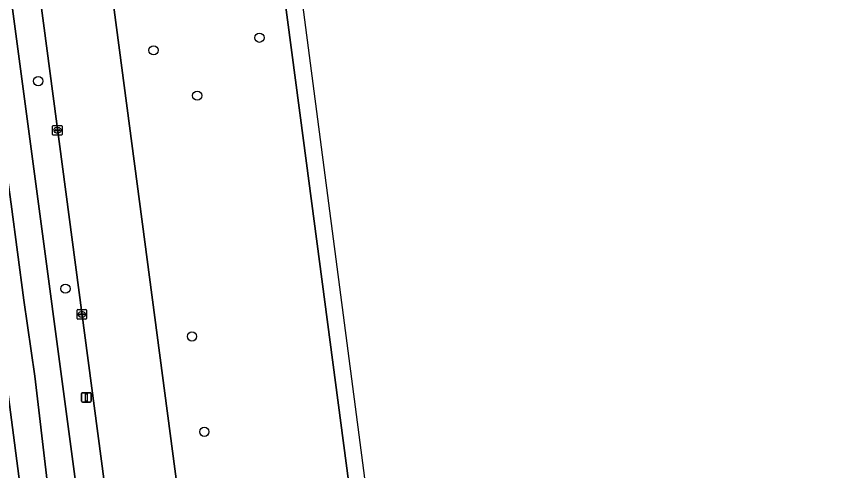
# Model space of a CAD drawing. Extents: x 160554 to 161248, y 385329 to 386506.
# Drawn here: x 161126.2 to 161213.1, y 385993.1 to 386040.7 of the extents above; entities that cross this region are included whole.
import ezdxf

# ---------------------------------------------------------------- set-up
doc = ezdxf.new("R2010")
doc.units = 0
for name, color, linetype in [('IMGEO_Berm_groen', 7, 'Continuous'), ('IMGEO_Boom', 7, 'Continuous'), ('IMGEO_Fietspad_gesloten', 7, 'Continuous'), ('IMGEO_Groenvoorziening', 7, 'Continuous'), ('IMGEO_Haag', 7, 'Continuous'), ('IMGEO_Kolk', 7, 'Continuous'), ('IMGEO_Lichtmast', 7, 'Continuous'), ('IMGEO_OVBaan_gesloten', 7, 'Continuous'), ('IMGEO_Rijbaan_regionaal_gesloten', 7, 'Continuous'), ('IMGEO_Voetpad_open', 7, 'Continuous')]:
    doc.layers.add(name, color=color, linetype=linetype)

msp = doc.modelspace()

# ---------------------------------------------------------------- linework, layer by layer
at = {"layer": 'IMGEO_Berm_groen'}
for points in [[(161156.366, 386027.725), (161149.257, 386081.304), (161145.073, 386113.098), (161141.548, 386139.783)], [(161138.432, 385969.231), (161118.324, 386120.92), (161117.793, 386125.135), (161117.704, 386125.534)], [(161113.936, 386124.668), (161113.973, 386124.396), (161114.009, 386124.124), (161114.019, 386124.048), (161114.029, 386123.972), (161114.09, 386123.518), (161114.101, 386123.435), (161114.201, 386122.678), (161117.244, 386105.163), (161118.602, 386095.351), (161141.35, 385925.019), (161143.69, 385907.496), (161151.452, 385848.709)], [(161133.148, 386066.22), (161134.065, 386059.712), (161151.71, 385926.299), (161156.285, 385891.733), (161156.477, 385891.759), (161156.741, 385891.906), (161157.448, 385893.102), (161158.255, 385895.567)], [(161161.067, 385902.191), (161164.618, 385908.538), (161166.32, 385911.632), (161167.243, 385913.512), (161168.165, 385915.655), (161169.91, 385920.31), (161170.218, 385921.176), (161170.47, 385921.206), (161169.507, 385928.499), (161156.366, 386027.725)]]:
    msp.add_lwpolyline(points, dxfattribs=at)
at = {"layer": 'IMGEO_Boom'}
for centre in [(161151.742, 386038.5), (161140.623, 386037.175), (161128.516, 386033.942), (161145.208, 386032.417), (161131.365, 386012.162), (161144.659, 386007.152), (161145.954, 385997.149)]:
    msp.add_circle(centre, 0.489, dxfattribs=at)
at = {"layer": 'IMGEO_Fietspad_gesloten'}
for points in [[(161111.472, 386134.521), (161111.149, 386135.466), (161110.258, 386138.254), (161106.812, 386137.525), (161107.634, 386135.457), (161107.761, 386135.119), (161108.794, 386132.329), (161110.28, 386126.892), (161110.531, 386125.651), (161111.412, 386121.611), (161113.888, 386108.427), (161119.01, 386071.603), (161123.854, 386033.968), (161125.68, 386021.034), (161126.999, 386010.941), (161128.166, 386002.978), (161129.434, 385991.971), (161133.517, 385961.082), (161135.875, 385944.268), (161136.446, 385938.828), (161138.05, 385927.289), (161138.394, 385924.653), (161148.452, 385847.677)], [(161151.452, 385848.709), (161143.69, 385907.496), (161141.35, 385925.019), (161118.602, 386095.351), (161117.244, 386105.163), (161114.201, 386122.678), (161114.101, 386123.435), (161114.09, 386123.518), (161114.029, 386123.972), (161114.019, 386124.048), (161114.009, 386124.124), (161113.973, 386124.396), (161113.936, 386124.668)]]:
    msp.add_lwpolyline(points, dxfattribs=at)
at = {"layer": 'IMGEO_Groenvoorziening'}
msp.add_lwpolyline([(161129.434, 385991.971), (161128.166, 386002.978), (161126.999, 386010.941), (161125.68, 386021.034), (161123.854, 386033.968), (161119.01, 386071.603), (161113.888, 386108.427), (161111.412, 386121.611), (161110.531, 386125.651), (161108.702, 386125.203), (161108.723, 386125.09), (161109.048, 386123.143), (161109.072, 386122.96), (161109.413, 386120.419), (161112.454, 386099.623), (161125.479, 386000), (161135.368, 385924.28), (161147.764, 385829.368), (161149.183, 385819.023), (161150.29, 385819.102), (161150.208, 385819.722), (161149.367, 385837.379)], dxfattribs=at)
at = {"layer": 'IMGEO_Haag'}
msp.add_lwpolyline([(161129.434, 385991.971), (161128.166, 386002.978), (161126.999, 386010.941), (161125.68, 386021.034), (161123.854, 386033.968), (161119.01, 386071.603), (161113.888, 386108.427), (161111.412, 386121.611), (161110.531, 386125.651), (161108.702, 386125.203), (161108.723, 386125.09), (161109.048, 386123.143), (161109.072, 386122.96), (161109.413, 386120.419), (161112.454, 386099.623), (161125.479, 386000), (161135.368, 385924.28), (161147.764, 385829.368), (161149.183, 385819.023), (161150.29, 385819.102), (161150.208, 385819.722), (161149.367, 385837.379)], dxfattribs=at)
at = {"layer": 'IMGEO_Kolk'}
for p, q in [((161130.021, 386028.358), (161130.021, 386029.21)), ((161130.096, 386029.284), (161130.948, 386029.284)), ((161130.28, 386028.778), (161130.28, 386028.79)), ((161130.718, 386028.741), (161130.32, 386028.741)), ((161130.323, 386028.827), (161130.721, 386028.827)), ((161130.532, 386028.504), (161130.507, 386028.504)), ((161130.509, 386029.064), (161130.534, 386029.064)), ((161130.764, 386028.79), (161130.764, 386028.778)), ((161131.022, 386029.21), (161131.022, 386028.358)), ((161130.948, 386028.284), (161130.096, 386028.284)), ((161132.591, 386009.038), (161132.591, 386009.89)), ((161132.666, 386009.964), (161133.518, 386009.964)), ((161132.85, 386009.458), (161132.85, 386009.47)), ((161133.288, 386009.421), (161132.89, 386009.421)), ((161132.893, 386009.507), (161133.291, 386009.507)), ((161133.079, 386009.744), (161133.104, 386009.744)), ((161133.334, 386009.47), (161133.334, 386009.458)), ((161133.592, 386009.89), (161133.592, 386009.038)), ((161133.518, 386008.964), (161132.666, 386008.964)), ((161133.102, 386009.184), (161133.077, 386009.184))]:
    msp.add_line(p, q, dxfattribs=at)
for points in [[(161130.021, 386028.358), (161130.021, 386029.21)], [(161130.096, 386029.284), (161130.948, 386029.284)], [(161131.022, 386029.21), (161131.022, 386028.358)], [(161130.948, 386028.284), (161130.096, 386028.284)], [(161132.591, 386009.038), (161132.591, 386009.89)], [(161132.666, 386009.964), (161133.518, 386009.964)], [(161133.592, 386009.89), (161133.592, 386009.038)], [(161133.518, 386008.964), (161132.666, 386008.964)]]:
    msp.add_lwpolyline(points, dxfattribs=at)
for centre, radius, start, end in [((161130.098, 386029.208), 0.0765, 91.55205, 178.44795), ((161130.098, 386029.208), 0.0765, 91.55205, 178.44795), ((161130.32, 386028.787), 0.0403, 85.87752, 175.75265), ((161130.317, 386028.777), 0.0366, 178.93798, 274.71019), ((161130.721, 386028.784), 0.043, 264.86636, 352.45326), ((161130.725, 386028.789), 0.0386, 1.73085, 96.63898), ((161130.946, 386029.208), 0.0765, 1.55205, 88.44795), ((161130.946, 386029.208), 0.0765, 1.55205, 88.44795), ((161130.098, 386028.36), 0.0765, 181.55205, 268.44795), ((161130.098, 386028.36), 0.0765, 181.55205, 268.44795), ((161130.946, 386028.36), 0.0765, 271.55205, 358.44795), ((161130.946, 386028.36), 0.0765, 271.55205, 358.44795), ((161132.668, 386009.888), 0.0765, 91.55205, 178.44795), ((161132.668, 386009.888), 0.0765, 91.55205, 178.44795), ((161132.89, 386009.467), 0.0403, 85.87752, 175.75265), ((161132.887, 386009.457), 0.0366, 178.93798, 274.71019), ((161133.291, 386009.464), 0.043, 264.86636, 352.45326), ((161133.295, 386009.469), 0.0386, 1.73085, 96.63898), ((161133.516, 386009.888), 0.0765, 1.55205, 88.44795), ((161133.516, 386009.888), 0.0765, 1.55205, 88.44795), ((161132.668, 386009.04), 0.0765, 181.55205, 268.44795), ((161132.668, 386009.04), 0.0765, 181.55205, 268.44795), ((161133.516, 386009.04), 0.0765, 271.55205, 358.44795), ((161133.516, 386009.04), 0.0765, 271.55205, 358.44795)]:
    msp.add_arc(centre, radius, start, end, dxfattribs=at)
for centre, major_axis, ratio, start_param, end_param in [((161130.508, 386028.784), (-0.387, 0.002), 0.722429, 4.712389, 7.853982), ((161130.533, 386028.784), (-0.39, 0.002), 0.717154, 1.570796, 4.712389), ((161133.078, 386009.464), (-0.387, 0.002), 0.722429, 4.712389, 7.853982), ((161133.103, 386009.464), (-0.39, 0.002), 0.717154, 1.570796, 4.712389)]:
    msp.add_ellipse(centre, major_axis=major_axis, ratio=ratio, start_param=start_param, end_param=end_param, dxfattribs=at)
at = {"layer": 'IMGEO_Lichtmast'}
for p, q in [((161133.071, 386000.344), (161133.071, 386001.144)), ((161133.071, 386001.144), (161133.071, 386000.344)), ((161133.171, 386001.244), (161133.961, 386001.244)), ((161133.961, 386001.244), (161133.171, 386001.244)), ((161134.061, 386001.144), (161134.061, 386000.344)), ((161134.061, 386000.344), (161134.061, 386001.144)), ((161133.961, 386000.244), (161133.171, 386000.244)), ((161133.171, 386000.244), (161133.961, 386000.244))]:
    msp.add_line(p, q, dxfattribs=at)
msp.add_lwpolyline([(161133.491, 386001.119), (161133.641, 386001.119), (161133.641, 386000.369), (161133.491, 386000.369), (161133.491, 386001.119)], dxfattribs=at)
for centre, start, end in [((161133.171, 386001.144), 90, 180), ((161133.171, 386001.144), 90, 180), ((161133.961, 386001.144), 0, 90), ((161133.961, 386001.144), 360, 90), ((161133.171, 386000.344), 180, 270), ((161133.171, 386000.344), 180, 270), ((161133.961, 386000.344), 270, 0), ((161133.961, 386000.344), 270, 0)]:
    msp.add_arc(centre, 0.1, start, end, dxfattribs=at)
at = {"layer": 'IMGEO_OVBaan_gesloten'}
for points in [[(161213.073, 385609.979), (161196.575, 385735.387), (161182.706, 385840.813), (161167.141, 385959.129), (161140.774, 386160.649)], [(161139.162, 386158.234), (161139.958, 386152.089), (161140.803, 386145.482), (161141.188, 386142.52), (161141.548, 386139.783), (161145.073, 386113.098), (161149.257, 386081.304), (161156.366, 386027.725), (161169.507, 385928.499), (161170.47, 385921.206), (161171.762, 385911.427), (161191.085, 385765.148), (161192.123, 385757.419), (161192.129, 385757.369), (161192.547, 385753.94), (161193.018, 385750.537), (161193.532, 385746.558), (161194.059, 385742.593), (161194.306, 385740.679), (161194.958, 385735.855), (161195.08, 385734.903), (161196.215, 385726.449)]]:
    msp.add_lwpolyline(points, dxfattribs=at)
at = {"layer": 'IMGEO_Rijbaan_regionaal_gesloten'}
for points in [[(161117.704, 386125.534), (161117.793, 386125.135), (161118.324, 386120.92), (161138.432, 385969.231), (161143.986, 385926.464), (161144.136, 385925.363), (161149.384, 385886.841), (161152.178, 385865.454), (161154.606, 385846.156), (161154.812, 385843.88)], [(161163.014, 385840.627), (161161.069, 385855.588), (161157.861, 385879.822), (161156.285, 385891.733), (161151.71, 385926.299), (161134.065, 386059.712), (161133.148, 386066.22)]]:
    msp.add_lwpolyline(points, dxfattribs=at)
at = {"layer": 'IMGEO_Voetpad_open'}
msp.add_lwpolyline([(161105.792, 386124.199), (161110.502, 386088.609), (161111.046, 386084.779), (161107.302, 386084.285), (161107.472, 386083.112), (161111.193, 386083.562), (161111.704, 386079.678), (161117.347, 386036.896), (161117.757, 386034.497), (161119.876, 386018.552), (161120.772, 386011.404), (161122.294, 386000), (161126.921, 385964.614), (161127.194, 385962.541), (161130.428, 385938.734), (161132.353, 385923.907), (161135.368, 385924.28), (161125.479, 386000)], dxfattribs=at)

doc.saveas('drawing.dxf')
